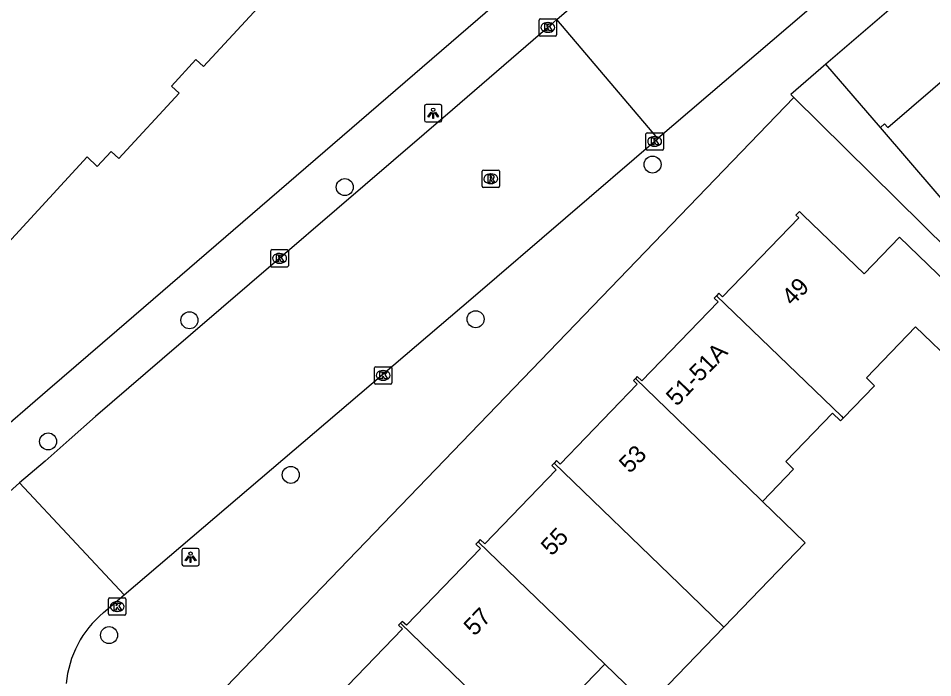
# Model space of a CAD drawing. Extents: x 159222 to 160346, y 381249 to 382166.
# Drawn here: x 159946.1 to 159998.6, y 381843.2 to 381881.1 of the extents above; entities that cross this region are included whole.
import ezdxf

# ---------------------------------------------------------------- set-up
doc = ezdxf.new("R2010")
doc.units = 0
for name, color, linetype in [('IMGEO_Boom', 7, 'Continuous'), ('IMGEO_Kolk', 7, 'Continuous'), ('IMGEO_Lichtpunt', 7, 'Continuous'), ('IMGEO_Pand', 7, 'Continuous'), ('IMGEO_Pand_nummerreeks', 7, 'Continuous'), ('IMGEO_Rijbaan_lokaal_gesloten', 7, 'Continuous'), ('IMGEO_Rijbaan_lokaal_open', 7, 'Continuous'), ('IMGEO_Rioolput', 7, 'Continuous'), ('IMGEO_Voetpad_open', 7, 'Continuous')]:
    doc.layers.add(name, color=color, linetype=linetype)

msp = doc.modelspace()

# ---------------------------------------------------------------- linework, layer by layer
at = {"layer": 'IMGEO_Boom'}
for centre in [(159982.529, 381872.721), (159964.842, 381871.423), (159955.913, 381863.761), (159972.362, 381863.822), (159947.791, 381856.795), (159961.738, 381854.873), (159951.292, 381845.657)]:
    msp.add_circle(centre, 0.489, dxfattribs=at)
at = {"layer": 'IMGEO_Kolk'}
for p, q in [((159976.008, 381880.178), (159976.008, 381881.03)), ((159976.083, 381881.104), (159976.935, 381881.104)), ((159976.496, 381880.884), (159976.521, 381880.884)), ((159977.009, 381881.03), (159977.009, 381880.178)), ((159976.519, 381880.324), (159976.494, 381880.324)), ((159976.935, 381880.104), (159976.083, 381880.104)), ((159982.226, 381874.55), (159983.078, 381874.55)), ((159982.151, 381873.624), (159982.151, 381874.476)), ((159982.639, 381874.33), (159982.664, 381874.33)), ((159983.152, 381874.476), (159983.152, 381873.624)), ((159983.078, 381873.55), (159982.226, 381873.55)), ((159982.662, 381873.77), (159982.637, 381873.77)), ((159960.596, 381866.898), (159960.596, 381867.75)), ((159960.671, 381867.824), (159961.523, 381867.824)), ((159961.597, 381867.75), (159961.597, 381866.898)), ((159961.084, 381867.604), (159961.109, 381867.604)), ((159961.523, 381866.824), (159960.671, 381866.824)), ((159961.107, 381867.044), (159961.082, 381867.044)), ((159966.542, 381860.167), (159966.542, 381861.019)), ((159966.617, 381861.093), (159967.469, 381861.093)), ((159967.03, 381860.873), (159967.055, 381860.873)), ((159967.543, 381861.019), (159967.543, 381860.167)), ((159967.053, 381860.313), (159967.028, 381860.313)), ((159967.469, 381860.093), (159966.617, 381860.093)), ((159951.262, 381846.871), (159951.262, 381847.723)), ((159951.337, 381847.797), (159952.189, 381847.797)), ((159952.263, 381847.723), (159952.263, 381846.871)), ((159951.75, 381847.577), (159951.775, 381847.577)), ((159952.189, 381846.797), (159951.337, 381846.797)), ((159951.773, 381847.017), (159951.748, 381847.017))]:
    msp.add_line(p, q, dxfattribs=at)
for points in [[(159976.008, 381880.178), (159976.008, 381881.03)], [(159976.083, 381881.104), (159976.935, 381881.104)], [(159977.009, 381881.03), (159977.009, 381880.178)], [(159976.329, 381880.804), (159976.452, 381880.804), (159976.452, 381880.653), (159976.582, 381880.804), (159976.746, 381880.804), (159976.6, 381880.653), (159976.753, 381880.404), (159976.601, 381880.404), (159976.516, 381880.568), (159976.452, 381880.501), (159976.452, 381880.404), (159976.329, 381880.404), (159976.329, 381880.804)], [(159976.935, 381880.104), (159976.083, 381880.104)], [(159982.226, 381874.55), (159983.078, 381874.55)], [(159982.151, 381873.624), (159982.151, 381874.476)], [(159982.472, 381874.25), (159982.595, 381874.25), (159982.595, 381874.099), (159982.725, 381874.25), (159982.889, 381874.25), (159982.743, 381874.099), (159982.896, 381873.85), (159982.744, 381873.85), (159982.659, 381874.014), (159982.595, 381873.947), (159982.595, 381873.85), (159982.472, 381873.85), (159982.472, 381874.25)], [(159983.152, 381874.476), (159983.152, 381873.624)], [(159983.078, 381873.55), (159982.226, 381873.55)], [(159960.596, 381866.898), (159960.596, 381867.75)], [(159960.671, 381867.824), (159961.523, 381867.824)], [(159961.597, 381867.75), (159961.597, 381866.898)], [(159960.917, 381867.524), (159961.04, 381867.524), (159961.04, 381867.373), (159961.17, 381867.524), (159961.334, 381867.524), (159961.188, 381867.373), (159961.341, 381867.124), (159961.189, 381867.124), (159961.104, 381867.288), (159961.04, 381867.221), (159961.04, 381867.124), (159960.917, 381867.124), (159960.917, 381867.524)], [(159961.523, 381866.824), (159960.671, 381866.824)], [(159966.542, 381860.167), (159966.542, 381861.019)], [(159966.617, 381861.093), (159967.469, 381861.093)], [(159967.543, 381861.019), (159967.543, 381860.167)], [(159966.863, 381860.793), (159966.986, 381860.793), (159966.986, 381860.642), (159967.116, 381860.793), (159967.28, 381860.793), (159967.134, 381860.642), (159967.287, 381860.393), (159967.135, 381860.393), (159967.05, 381860.557), (159966.986, 381860.49), (159966.986, 381860.393), (159966.863, 381860.393), (159966.863, 381860.793)], [(159967.469, 381860.093), (159966.617, 381860.093)], [(159951.262, 381846.871), (159951.262, 381847.723)], [(159951.337, 381847.797), (159952.189, 381847.797)], [(159952.263, 381847.723), (159952.263, 381846.871)], [(159951.583, 381847.497), (159951.706, 381847.497), (159951.706, 381847.346), (159951.836, 381847.497), (159952, 381847.497), (159951.854, 381847.346), (159952.007, 381847.097), (159951.855, 381847.097), (159951.77, 381847.261), (159951.706, 381847.194), (159951.706, 381847.097), (159951.583, 381847.097), (159951.583, 381847.497)], [(159952.189, 381846.797), (159951.337, 381846.797)]]:
    msp.add_lwpolyline(points, dxfattribs=at)
for centre, start, end in [((159976.085, 381881.028), 91.552, 178.448), ((159976.085, 381881.028), 91.552, 178.448), ((159976.933, 381881.028), 1.552, 88.448), ((159976.933, 381881.028), 1.552, 88.448), ((159976.085, 381880.18), 181.552, 268.448), ((159976.085, 381880.18), 181.552, 268.448), ((159976.933, 381880.18), 271.552, 358.448), ((159976.933, 381880.18), 271.552, 358.448), ((159982.228, 381874.474), 91.552, 178.448), ((159982.228, 381874.474), 91.552, 178.448), ((159983.076, 381874.474), 1.552, 88.448), ((159983.076, 381874.474), 1.552, 88.448), ((159982.228, 381873.626), 181.552, 268.448), ((159982.228, 381873.626), 181.552, 268.448), ((159983.076, 381873.626), 271.552, 358.448), ((159983.076, 381873.626), 271.552, 358.448), ((159960.673, 381867.748), 91.552, 178.448), ((159960.673, 381867.748), 91.552, 178.448), ((159961.521, 381867.748), 1.552, 88.448), ((159961.521, 381867.748), 1.552, 88.448), ((159960.673, 381866.9), 181.552, 268.448), ((159960.673, 381866.9), 181.552, 268.448), ((159961.521, 381866.9), 271.552, 358.448), ((159961.521, 381866.9), 271.552, 358.448), ((159966.619, 381861.017), 91.552, 178.448), ((159966.619, 381861.017), 91.552, 178.448), ((159967.467, 381861.017), 1.552, 88.448), ((159967.467, 381861.017), 1.552, 88.448), ((159966.619, 381860.169), 181.552, 268.448), ((159966.619, 381860.169), 181.552, 268.448), ((159967.467, 381860.169), 271.552, 358.448), ((159967.467, 381860.169), 271.552, 358.448), ((159951.339, 381847.721), 91.552, 178.448), ((159951.339, 381847.721), 91.552, 178.448), ((159952.187, 381847.721), 1.552, 88.448), ((159952.187, 381847.721), 1.552, 88.448), ((159951.339, 381846.873), 181.552, 268.448), ((159951.339, 381846.873), 181.552, 268.448), ((159952.187, 381846.873), 271.552, 358.448), ((159952.187, 381846.873), 271.552, 358.448)]:
    msp.add_arc(centre, 0.0765, start, end, dxfattribs=at)
for centre, major_axis, ratio, start_param, end_param in [((159976.495, 381880.604), (-0.387, 0.002), 0.722429, 4.712389, 7.853982), ((159976.52, 381880.604), (-0.39, 0.002), 0.717154, 1.570796, 4.712389), ((159982.638, 381874.05), (-0.387, 0.002), 0.722429, 4.712389, 7.853982), ((159982.663, 381874.05), (-0.39, 0.002), 0.717154, 1.570796, 4.712389), ((159961.083, 381867.324), (-0.387, 0.002), 0.722429, 4.712389, 7.853982), ((159961.108, 381867.324), (-0.39, 0.002), 0.717154, 1.570796, 4.712389), ((159967.029, 381860.593), (-0.387, 0.002), 0.722429, 4.712389, 7.853982), ((159967.054, 381860.593), (-0.39, 0.002), 0.717154, 1.570796, 4.712389), ((159951.749, 381847.297), (-0.387, 0.002), 0.722429, 4.712389, 7.853982), ((159951.774, 381847.297), (-0.39, 0.002), 0.717154, 1.570796, 4.712389)]:
    msp.add_ellipse(centre, major_axis=major_axis, ratio=ratio, start_param=start_param, end_param=end_param, dxfattribs=at)
at = {"layer": 'IMGEO_Lichtpunt'}
for p, q in [((159970.325, 381876.167), (159969.517, 381876.167)), ((159970.325, 381876.167), (159969.517, 381876.167)), ((159969.423, 381876.072), (159969.423, 381875.265)), ((159969.423, 381876.072), (159969.423, 381875.265)), ((159970.419, 381875.265), (159970.419, 381876.072)), ((159970.419, 381875.265), (159970.419, 381876.072)), ((159969.517, 381875.171), (159970.325, 381875.171)), ((159969.517, 381875.171), (159970.325, 381875.171)), ((159955.479, 381850.547), (159955.479, 381849.74)), ((159955.479, 381850.547), (159955.479, 381849.74)), ((159956.381, 381850.642), (159955.573, 381850.642)), ((159956.381, 381850.642), (159955.573, 381850.642)), ((159956.475, 381849.74), (159956.475, 381850.547)), ((159956.475, 381849.74), (159956.475, 381850.547)), ((159955.573, 381849.646), (159956.381, 381849.646)), ((159955.573, 381849.646), (159956.381, 381849.646))]:
    msp.add_line(p, q, dxfattribs=at)
for points in [[(159969.797, 381875.736), (159969.836, 381875.708), (159969.648, 381875.446), (159969.61, 381875.473), (159969.797, 381875.736)], [(159969.899, 381875.688), (159969.946, 381875.688), (159969.946, 381875.366), (159969.899, 381875.366), (159969.899, 381875.688)], [(159970.009, 381875.708), (159970.047, 381875.735), (159970.234, 381875.473), (159970.195, 381875.445), (159970.009, 381875.708)], [(159955.853, 381850.211), (159955.892, 381850.183), (159955.704, 381849.921), (159955.666, 381849.948), (159955.853, 381850.211)], [(159955.955, 381850.163), (159956.002, 381850.163), (159956.002, 381849.841), (159955.955, 381849.841), (159955.955, 381850.163)], [(159956.065, 381850.183), (159956.103, 381850.21), (159956.29, 381849.948), (159956.251, 381849.92), (159956.065, 381850.183)]]:
    msp.add_lwpolyline(points, dxfattribs=at)
for centre in [(159969.922, 381875.87), (159955.978, 381850.345)]:
    msp.add_circle(centre, 0.0994, dxfattribs=at)
for centre, start, end in [((159969.517, 381876.072), 90, 180), ((159969.517, 381876.072), 90, 180), ((159970.325, 381876.072), 0, 90), ((159970.325, 381876.072), 0, 90), ((159969.517, 381875.265), 180, 270), ((159969.517, 381875.265), 180, 270), ((159970.325, 381875.265), 270, 0), ((159970.325, 381875.265), 270, 360), ((159955.573, 381850.547), 90, 180), ((159955.573, 381850.547), 90, 180), ((159956.381, 381850.547), 0, 90), ((159956.381, 381850.547), 0, 90), ((159955.573, 381849.74), 180, 270), ((159955.573, 381849.74), 180, 270), ((159956.381, 381849.74), 270, 0), ((159956.381, 381849.74), 270, 360)]:
    msp.add_arc(centre, 0.0946, start, end, dxfattribs=at)
at = {"layer": 'IMGEO_Pand'}
for points in [[(159959.858, 381881.752), (159956.727, 381878.355), (159956.286, 381878.762), (159954.877, 381877.232), (159955.318, 381876.825), (159951.848, 381873.06), (159951.408, 381873.467), (159950.619, 381872.611), (159950.03, 381873.153), (159943.083, 381865.615), (159937.627, 381870.643), (159937.22, 381870.201), (159933.456, 381873.672), (159933.863, 381874.114), (159932.326, 381875.53), (159931.919, 381875.088), (159928.162, 381878.552), (159928.569, 381878.994), (159927.024, 381880.417), (159926.617, 381879.975), (159922.86, 381883.438)], [(159995.622, 381874.85), (159995.866, 381875.061), (159996.048, 381874.849), (160000, 381878.25), (160000.352, 381878.567), (160000.162, 381878.746), (160000.287, 381878.853)], [(160003.554, 381866.049), (160001.057, 381868.513), (160000, 381869.752), (159998.884, 381871.061), (159995.622, 381874.85)], [(159993.489, 381858.137), (159995.286, 381860), (159994.82, 381860.449), (159997.646, 381863.377), (160000, 381861.114), (160001.156, 381860.003), (160003.3, 381862.225), (160000.327, 381865.062), (160000, 381865.377), (159996.728, 381868.533), (159994.697, 381866.428), (159991.186, 381869.815), (159990.977, 381870.016), (159990.762, 381869.806), (159990.936, 381869.646), (159986.559, 381865.109), (159986.344, 381865.317), (159986.21, 381865.178)], [(159986.21, 381865.178), (159986.076, 381865.04), (159986.293, 381864.831), (159981.906, 381860.284), (159981.654, 381860.527), (159981.541, 381860.411)], [(159986.21, 381865.178), (159993.381, 381858.244), (159993.489, 381858.137)], [(159981.541, 381860.411), (159981.43, 381860.296), (159981.652, 381860.081), (159977.22, 381855.487), (159977.009, 381855.69), (159976.875, 381855.552)], [(159988.844, 381853.349), (159988.743, 381853.447), (159981.541, 381860.411)], [(159988.844, 381853.349), (159990.632, 381855.202), (159990.182, 381855.636), (159992.873, 381858.425), (159993.336, 381857.979), (159993.489, 381858.137)], [(159976.875, 381855.552), (159976.741, 381855.413), (159976.998, 381855.166), (159972.889, 381850.907), (159972.629, 381851.157), (159972.502, 381851.025)], [(159986.632, 381846.12), (159984.06, 381848.604), (159976.875, 381855.552)], [(159986.632, 381846.12), (159991.31, 381850.97), (159988.844, 381853.349)], [(159972.502, 381851.025), (159972.374, 381850.893), (159972.639, 381850.637), (159968.379, 381846.221), (159968.146, 381846.446), (159968.038, 381846.334)], [(159972.502, 381851.025), (159979.784, 381843.983)], [(159968.038, 381846.334), (159967.932, 381846.224), (159968.15, 381846.014), (159963.938, 381841.649), (159963.741, 381841.839), (159963.616, 381841.71)], [(159968.038, 381846.334), (159975.185, 381839.425), (159975.29, 381839.325)], [(159979.784, 381843.983), (159982.659, 381841.203), (159983.306, 381841.873), (159982.907, 381842.258), (159986.632, 381846.12)], [(159975.29, 381839.325), (159979.784, 381843.983)]]:
    msp.add_lwpolyline(points, dxfattribs=at)
at = {"layer": 'IMGEO_Rijbaan_lokaal_gesloten'}
for points in [[(159946.153, 381854.406), (159945.204, 381853.564)], [(159952.156, 381847.982), (159946.153, 381854.406)], [(159950.972, 381846.948), (159952.156, 381847.982)]]:
    msp.add_lwpolyline(points, dxfattribs=at)
msp.add_arc((159954.818, 381842.324), 6.014, 129.7525, 174.8392, dxfattribs=at)
at = {"layer": 'IMGEO_Rijbaan_lokaal_open'}
for points in [[(159977.026, 381881.069), (159987.216, 381889.848)], [(159993.21, 381883.114), (159982.838, 381874.211)], [(159977.026, 381881.069), (159976.51, 381880.603), (159971.031, 381875.869), (159954.349, 381861.525), (159950.517, 381858.23), (159949.004, 381856.893), (159947.613, 381855.663), (159946.153, 381854.406)], [(159982.838, 381874.211), (159977.026, 381881.069)], [(159952.156, 381847.982), (159972.211, 381865.09), (159982.838, 381874.211)]]:
    msp.add_lwpolyline(points, dxfattribs=at)
at = {"layer": 'IMGEO_Rioolput'}
for p, q in [((159972.804, 381872.404), (159973.656, 381872.404)), ((159972.729, 381871.478), (159972.729, 381872.33)), ((159973.217, 381872.184), (159973.242, 381872.184)), ((159973.73, 381872.33), (159973.73, 381871.478)), ((159973.656, 381871.404), (159972.804, 381871.404)), ((159973.24, 381871.624), (159973.215, 381871.624))]:
    msp.add_line(p, q, dxfattribs=at)
for points in [[(159972.804, 381872.404), (159973.656, 381872.404)], [(159972.729, 381871.478), (159972.729, 381872.33)], [(159973.318, 381872.102), (159973.066, 381872.104), (159973.066, 381871.704)], [(159973.244, 381872.023), (159973.19, 381872.023), (159973.19, 381871.942)], [(159973.19, 381871.942), (159973.242, 381871.942)], [(159973.73, 381872.33), (159973.73, 381871.478)], [(159973.656, 381871.404), (159972.804, 381871.404)], [(159973.066, 381871.704), (159973.19, 381871.704), (159973.19, 381871.866), (159973.201, 381871.866)], [(159973.248, 381871.837), (159973.319, 381871.704), (159973.459, 381871.704), (159973.394, 381871.83)]]:
    msp.add_lwpolyline(points, dxfattribs=at)
for centre, radius, start, end in [((159972.806, 381872.328), 0.0765, 91.552, 178.448), ((159972.806, 381872.328), 0.0765, 91.552, 178.448), ((159973.654, 381872.328), 0.0765, 1.552, 88.448), ((159973.654, 381872.328), 0.0765, 1.552, 88.448), ((159973.226, 381872.131), 0.19, 274.7715, 282.9687), ((159973.25, 381871.927), 0.0964, 77.0061, 93.1865), ((159973.264, 381871.984), 0.0378, 276.6634, 79.6772), ((159973.317, 381871.992), 0.109, 350.3612, 89.416), ((159973.315, 381871.992), 0.112, 277.5842, 350.9817), ((159973.299, 381871.777), 0.108, 29.5134, 73.7905), ((159972.806, 381871.48), 0.0765, 181.552, 268.448), ((159972.806, 381871.48), 0.0765, 181.552, 268.448), ((159973.2, 381871.813), 0.0533, 26.0293, 88.6989), ((159973.654, 381871.48), 0.0765, 271.552, 358.448), ((159973.654, 381871.48), 0.0765, 271.552, 358.448)]:
    msp.add_arc(centre, radius, start, end, dxfattribs=at)
for centre, major_axis, ratio, start_param, end_param in [((159973.216, 381871.904), (-0.387, 0.002), 0.722429, 4.712389, 7.853982), ((159973.241, 381871.904), (-0.39, 0.002), 0.717154, 1.570796, 4.712389)]:
    msp.add_ellipse(centre, major_axis=major_axis, ratio=ratio, start_param=start_param, end_param=end_param, dxfattribs=at)
at = {"layer": 'IMGEO_Voetpad_open'}
for points in [[(159941.192, 381854.075), (159947.76, 381859.745), (159951.731, 381863.172), (160032.516, 381932.902), (160035.937, 381935.855), (160047.054, 381945.45), (160050.259, 381948.217), (160066.708, 381962.801), (160069.798, 381966.001), (160070.179, 381965.651), (160073.471, 381969.337), (160076.575, 381973.183)], [(160033.475, 381913.761), (160000, 381884.944), (159992.495, 381878.483)], [(159992.495, 381878.483), (159990.482, 381876.75), (159990.64, 381876.569)], [(159995.622, 381874.85), (159992.495, 381878.483)], [(159952.057, 381829.709), (159957.077, 381834.899), (159958.818, 381836.919), (159955.642, 381840.217), (159957.007, 381841.635), (159990.64, 381876.569)], [(159990.64, 381876.569), (160014.315, 381853.212), (160004.708, 381843.475)]]:
    msp.add_lwpolyline(points, dxfattribs=at)

# ---------------------------------------------------------------- texts
at = {"layer": 'IMGEO_Pand_nummerreeks'}
for s, rotation, p in [('49', 46.0267, (159990.57, 381864.542)), ('51-51A', 46.0257, (159983.923, 381858.774)), ('53', 46.0282, (159981.223, 381854.912)), ('55', 46.0269, (159976.731, 381850.164)), ('57', 46.0301, (159972.296, 381845.557))]:
    msp.add_text(s, height=1, rotation=rotation, dxfattribs=at).set_placement(p)

doc.saveas('drawing.dxf')
